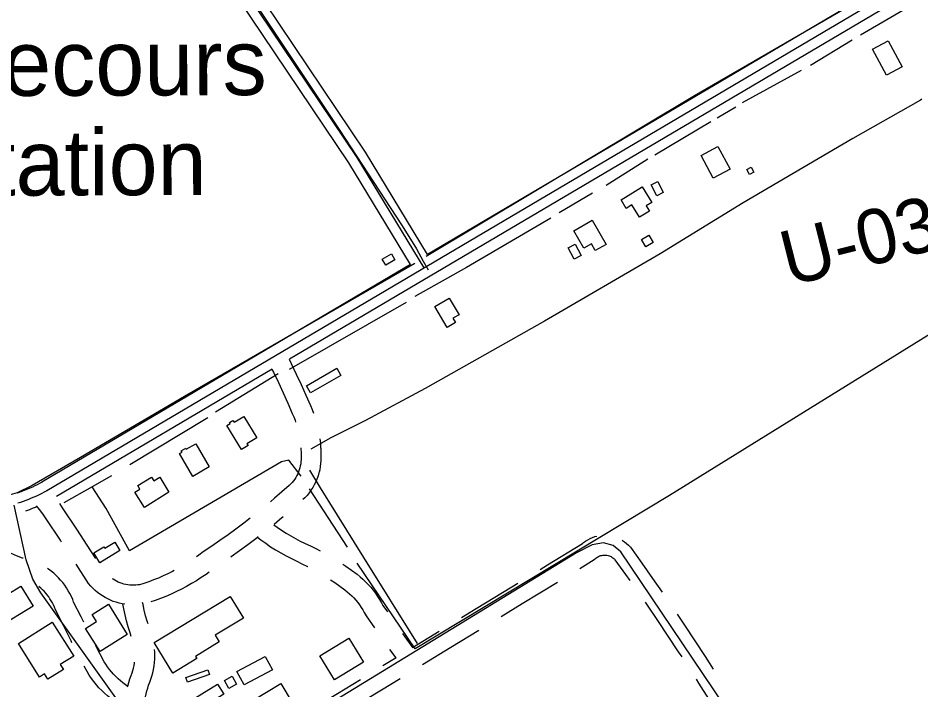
# Model space of a CAD drawing. Extents: x 3424494 to 3462436, y 522220 to 547718.
# Drawn here: x 3435801 to 3437171, y 542993 to 544013 of the extents above; entities that cross this region are included whole.
import ezdxf

# ---------------------------------------------------------------- set-up
doc = ezdxf.new("R2010")
doc.units = 0
for name, color, linetype in [('V-BLDG-IDEN', 7, 'Continuous'), ('V-BLDG-OTLN', 7, 'Continuous'), ('V-DTCH-CNTR', 7, 'Continuous'), ('V-RIVR-RANG-IDEN', 7, 'Continuous'), ('V-ROAD-CNTR', 7, 'Continuous'), ('V-TOPO-SHOR', 7, 'Continuous')]:
    doc.layers.add(name, color=color, linetype=linetype)

msp = doc.modelspace()

# ---------------------------------------------------------------- linework, layer by layer
at = {"layer": 'V-BLDG-OTLN'}
for points in [[(3437121.1, 543978.9), (3437142.3, 543939.2), (3437118.5, 543926.5), (3437097.3, 543966.1)], [(3436862.8, 543818.3), (3436881.3, 543783.9), (3436855.7, 543770.1), (3436837.2, 543804.5)], [(3436913.5, 543786.8), (3436917.5, 543779.3), (3436910.8, 543775.7), (3436906.7, 543783.1)], [(3436771.4, 543765.2), (3436779.9, 543748.5), (3436769.9, 543743.4), (3436761.4, 543760.1)], [(3436715.9, 543737.1), (3436748, 543756.8), (3436762.5, 543733.3), (3436753.9, 543727.9), (3436758.8, 543719.9), (3436743.9, 543710.7), (3436732.3, 543729.6), (3436723.8, 543724.3)], [(3436644.2, 543690.3), (3436672.1, 543706.4), (3436693.4, 543669.7), (3436676.7, 543660.1), (3436670.8, 543670.3), (3436659.5, 543663.8)], [(3436758.1, 543683.7), (3436764.7, 543672.3), (3436753.6, 543665.8), (3436746.9, 543677.2)], [(3436646, 543670.1), (3436655.1, 543653), (3436644.5, 543647.3), (3436635.3, 543664.4)], [(3436353.3, 543647.3), (3436367.4, 543655.3), (3436372.7, 543646), (3436358.6, 543637.9)], [(3436451.9, 543543.6), (3436433.4, 543575.3), (3436455.1, 543588), (3436469.9, 543562.8), (3436460.7, 543557.4), (3436464.5, 543550.9)], [(3436238.6, 543455.1), (3436284.2, 543481.5), (3436290.4, 543470.8), (3436244.7, 543444.4)], [(3436143.1, 543408.4), (3436162.9, 543376), (3436148, 543367), (3436149.8, 543364.1), (3436140, 543358), (3436117.7, 543394.6), (3436122.6, 543397.7), (3436121.6, 543399.3), (3436126.7, 543402.5), (3436128.5, 543399.5)], [(3436070.4, 543366.9), (3436090.8, 543331.7), (3436066, 543317.4), (3436045.9, 543352), (3436049.6, 543354.1), (3436048.4, 543356), (3436055.2, 543360), (3436056, 543358.6)], [(3436029.7, 543293.3), (3435992.3, 543270.1), (3435977.9, 543293.5), (3435985.6, 543298.2), (3435982.4, 543303.4), (3436003.4, 543316.4), (3436006.9, 543310.7), (3436015.6, 543316.1)], [(3435955.2, 543204.9), (3435924.5, 543186.3), (3435915.5, 543201.2), (3435930.8, 543210.5), (3435932.1, 543208.4), (3435947.6, 543217.5)], [(3435751.5, 543118.3), (3435805, 543150.8), (3435823.4, 543120.6), (3435769.9, 543088)], [(3436007.4, 543065), (3436122.7, 543135.1), (3436142.7, 543102.4), (3436099.6, 543076.2), (3436105.8, 543066), (3436069.7, 543044), (3436071.8, 543040.7), (3436035.6, 543018.7)], [(3435937.8, 543123.3), (3435966.4, 543077.6), (3435925, 543051.7), (3435903.1, 543086.5), (3435919.7, 543096.9), (3435912.9, 543107.7)], [(3435801.2, 543063.9), (3435852.6, 543096.3), (3435885.2, 543044.5), (3435864.7, 543031.7), (3435869.4, 543024.2), (3435846, 543009.5), (3435841, 543017.5), (3435833.4, 543012.8)], [(3436258.7, 543045), (3436302.6, 543071.7), (3436324.8, 543035.3), (3436280.8, 543008.5)], [(3436132.9, 543021.3), (3436175.8, 543044.1), (3436186.7, 543023.6), (3436143.8, 543000.8)], [(3436091.3, 543016.6), (3436057.7, 543005.1), (3436055.3, 543012.2), (3436088.9, 543023.7)], [(3436125.5, 543014.1), (3436132.3, 543002.2), (3436120.5, 542995.5), (3436113.7, 543007.4)], [(3436112.8, 542986.9), (3436041.2, 542943), (3436031.9, 542958.1), (3436103.5, 543002)], [(3436216.8, 542974.3), (3436151.2, 542934.8), (3436134, 542963.4), (3436199.6, 543002.9)]]:
    msp.add_lwpolyline(points, close=True, dxfattribs=at)
at = {"layer": 'V-DTCH-CNTR'}
for points in [[(3435821.4, 544520.3), (3435865.9, 544457.8), (3435940.2, 544355.6), (3436059, 544186.4), (3436168.5, 544023.4), (3436288, 543844.1), (3436383.6, 543697.6), (3436405.1, 543662.9), (3436415.5, 543644.2), (3436423.2, 543630.8)], [(3437172.5, 543890.1), (3437170.2, 543888.7), (3437067.5, 543830.4), (3436901, 543732.6), (3436775.1, 543655.5), (3436599.6, 543553.3), (3436418.3, 543450.6), (3436327.7, 543402.2)], [(3436327.7, 543402.2), (3436275.4, 543375.8), (3436245, 543358.8)], [(3436242.9, 543327.1), (3436259, 543299.8), (3436324.8, 543194.1), (3436406.6, 543063.8)]]:
    msp.add_lwpolyline(points, dxfattribs=at)
at = {"layer": 'V-ROAD-CNTR'}
msp.add_line((3436364.2, 543054.8), (3436373.8, 543042), dxfattribs=at)
for points in [[(3436415.6, 543636.2), (3436417, 543633.8), (3436315.4, 543801.6), (3436054.2, 544190.3), (3435937.6, 544365.9), (3435869, 544445.9), (3435809.9, 544529.3), (3435762.5, 544608.1), (3435728.7, 544671.1), (3435620.8, 544982.1), (3435510.5, 545245.7), (3435424.6, 545473.4)], [(3436422.2, 543654.3), (3436328.1, 543809.7), (3436066.7, 544198.6), (3435949.6, 544375), (3435880.9, 544455.1), (3435822.5, 544537.5), (3435775.6, 544615.5), (3435742.5, 544677.1), (3435634.8, 544987.5), (3435524.5, 545251.2), (3435438.7, 545478.5)], [(3436396.3, 543639), (3436302.8, 543793.5), (3436041.8, 544181.9), (3435925.6, 544356.9), (3435857.2, 544436.6), (3435797.4, 544521), (3435749.5, 544600.7), (3435714.9, 544665), (3435606.8, 544976.7), (3435496.6, 545240.1), (3435410.5, 545468.2)], [(3437869.1, 544485.1), (3437221.6, 544109), (3435844.3, 543295.5)], [(3437825.1, 544442.3), (3437229.2, 544096.1), (3436212.4, 543495.5)], [(3437084.3, 544045.3), (3436422.2, 543654.3)], [(3436396.3, 543639), (3435836.7, 543308.5)], [(3436211.9, 543495.2), (3436215.2, 543488.6), (3436222.8, 543472.8), (3436230.2, 543456.9), (3436237.4, 543440.9), (3436244.3, 543424.8), (3436246.8, 543419), (3436249, 543413.3)], [(3436186.1, 543480), (3435858.8, 543286.7)], [(3436186, 543479.9), (3436188.3, 543475.4), (3436195.7, 543460), (3436202.9, 543444.4), (3436209.9, 543428.8), (3436216.8, 543413), (3436219, 543407.7), (3436221, 543402.6), (3436221.9, 543399.9)], [(3436258.6, 543374.5), (3436259.4, 543368), (3436259.9, 543361.4), (3436260, 543359.5), (3436260.2, 543354.9), (3436260.3, 543348.3), (3436260.1, 543341.7), (3436259.8, 543337.1), (3436259.3, 543332.2), (3436258.4, 543327.4), (3436257.6, 543323.7), (3436257.3, 543322.7), (3436255.9, 543318), (3436254.3, 543313.4), (3436252.4, 543309), (3436250.2, 543304.6), (3436247.8, 543300.4), (3436245.2, 543296.3), (3436242.3, 543292.3), (3436239.2, 543288.6), (3436235.9, 543285), (3436233, 543282.2)], [(3436229.9, 543360.8), (3436230, 543359.6), (3436230, 543358.2), (3436230.2, 543354), (3436230.3, 543348.5), (3436230.1, 543343), (3436229.9, 543339.7), (3436229.6, 543336.5), (3436229, 543333.4), (3436228.3, 543330.6), (3436228.3, 543330.4), (3436227.4, 543327.4), (3436226.3, 543324.4), (3436225.1, 543321.5), (3436223.7, 543318.7), (3436222.2, 543315.9), (3436220.5, 543313.3), (3436218.6, 543310.7), (3436216.6, 543308.3), (3436214.5, 543306), (3436212.1, 543303.7), (3436201.1, 543293.9), (3436189.8, 543284.1), (3436183.6, 543278.9)], [(3435837.1, 543308.7), (3435833.4, 543306.7), (3435829.8, 543304.8), (3435826.1, 543303), (3435822.4, 543301.2), (3435818.7, 543299.5), (3435814.9, 543297.9), (3435811.1, 543296.3), (3435807.3, 543294.8), (3435803.5, 543293.4), (3435799.6, 543292.1)], [(3435844.3, 543295.5), (3435840.5, 543293.4), (3435836.6, 543291.4), (3435832.7, 543289.5), (3435828.7, 543287.6), (3435824.8, 543285.8), (3435820.7, 543284.1), (3435816.7, 543282.4), (3435812.6, 543280.8), (3435808.5, 543279.3), (3435804.4, 543277.9), (3435800.3, 543276.5)], [(3437310.2, 542319.9), (3436715.7, 543202.9), (3436703.6, 543212.4), (3436689.4, 543216.7), (3436671.7, 543213.3), (3436648.2, 543201.1), (3436093.1, 542861.6), (3436083.9, 542856.7), (3436073.4, 542853.7), (3436051, 542854.7), (3436027.3, 542871.4), (3435835.4, 543140.8), (3435823.1, 543161.6), (3435812.9, 543190.5), (3435794.8, 543273.5)], [(3435829.8, 543271.6), (3435826.6, 543270.2), (3435822.3, 543268.5), (3435817.9, 543266.8), (3435812, 543264.6)], [(3435866.7, 543217.7), (3435864.8, 543220.6), (3435843.4, 543252.9), (3435839.4, 543258.8), (3435835.3, 543264.4), (3435831.1, 543269.8), (3435828.6, 543272.8)], [(3435918.9, 543192.7), (3435911.2, 543204.6), (3435889.8, 543237.1), (3435868.3, 543269.5), (3435864, 543276), (3435863.8, 543276.2)], [(3436152.7, 543253.8), (3436143.3, 543246.5), (3436131.3, 543237.5), (3436119.3, 543228.7), (3436107.1, 543220), (3436094.7, 543211.6), (3436081.8, 543202.9), (3436075, 543197.8), (3436071.6, 543195.3)], [(3436202.9, 543255.9), (3436197.5, 543251.4), (3436189.1, 543244.4)], [(3435808.5, 543193), (3435807.2, 543193.4), (3435800.9, 543195.8), (3435794.5, 543198.3), (3435788.3, 543201.1), (3435782.2, 543204.1), (3435776.2, 543207.3), (3435770.9, 543210.3), (3435769.1, 543211.7), (3435766.9, 543213.6), (3435764.8, 543215.6), (3435762.8, 543217.7), (3435761, 543219.9), (3435759.3, 543222.2), (3435757.7, 543224.7), (3435756.2, 543227.2), (3435755, 543229.8), (3435753.8, 543232.4), (3435752.8, 543235.1), (3435752, 543237.9), (3435751.3, 543240.7), (3435750.7, 543244)], [(3436188.6, 543244), (3436193.7, 543240.4), (3436200.5, 543235.8), (3436207.4, 543231.3), (3436214.5, 543227.1), (3436221.7, 543223), (3436229, 543219.2), (3436236.4, 543215.6), (3436244.3, 543211.9), (3436253.6, 543207.3), (3436259.3, 543204.3)], [(3436165.2, 543225.5), (3436161.5, 543222.6), (3436149.2, 543213.4), (3436136.8, 543204.3), (3436124.2, 543195.4), (3436123.6, 543195)], [(3436164.3, 543224.8), (3436169.1, 543221.1), (3436176.5, 543215.8), (3436184, 543210.7), (3436191.6, 543205.8), (3436199.4, 543201.2), (3436207.3, 543196.7), (3436215.4, 543192.5), (3436223.5, 543188.5), (3436231.4, 543184.9), (3436239.9, 543180.6), (3436240.2, 543180.5)], [(3436593.2, 543176.2), (3436604.2, 543182.9), (3436657.3, 543215.4), (3436658.8, 543216.8), (3436662, 543219.1), (3436665.3, 543221.2), (3436668.8, 543223), (3436672.4, 543224.6), (3436676.2, 543225.9), (3436679.2, 543226.6)], [(3436717.7, 543220.4), (3436717.8, 543220.3), (3436721.1, 543218.1), (3436724.1, 543215.7), (3436727, 543213), (3436729.9, 543209.8), (3436747.1, 543185.9), (3436763.6, 543162.5), (3436778.3, 543141.4)], [(3436653.4, 543177.8), (3436675, 543191.1), (3436677.6, 543193.3), (3436679, 543194.3), (3436680.3, 543195.2), (3436681.8, 543195.9), (3436683.3, 543196.6), (3436684.8, 543197.1), (3436686.4, 543197.5), (3436688, 543197.8), (3436689.6, 543198), (3436691.2, 543198), (3436692.8, 543197.9), (3436694.4, 543197.7), (3436696, 543197.4), (3436697.6, 543196.9), (3436699.1, 543196.3), (3436700.6, 543195.6), (3436702, 543194.8), (3436703.3, 543193.9), (3436704.6, 543192.9), (3436705.8, 543191.8), (3436706.6, 543190.9), (3436722.7, 543168.5), (3436729.3, 543159.1)], [(3435962.7, 543123.2), (3435958.5, 543123.9), (3435954, 543124.9), (3435949.6, 543126.2), (3435945.2, 543127.7), (3435940.9, 543129.4), (3435936.7, 543131.4), (3435932.6, 543133.5), (3435928.6, 543135.9), (3435924.8, 543138.5), (3435921.1, 543141.3), (3435917.6, 543144.3), (3435914.2, 543147.5), (3435911, 543150.9), (3435907.6, 543154.9), (3435888.6, 543184.2)], [(3436293.7, 543183.9), (3436298.1, 543180.9), (3436306.6, 543175), (3436315.1, 543168.8), (3436319.6, 543165.1), (3436323.9, 543161.4), (3436328.1, 543157.4), (3436332.1, 543153.3), (3436335.9, 543149), (3436339.6, 543144.6), (3436343.1, 543140), (3436346.3, 543135.3), (3436349.4, 543130.4), (3436352.3, 543125.5), (3436354.5, 543121.5), (3436361.2, 543111.8)], [(3435900.3, 543096.1), (3435896.2, 543104.3), (3435885, 543126.7), (3435883.6, 543130.4), (3435881.6, 543134.9), (3435879.3, 543139.4), (3435876.9, 543143.8), (3435874.3, 543148), (3435871.5, 543152.1), (3435868.5, 543156.1), (3435865.3, 543159.9), (3435861.9, 543163.6), (3435858.4, 543167.1), (3435854.7, 543170.5), (3435850.8, 543173.7), (3435846.8, 543176.7), (3435845.2, 543177.8)], [(3436037.6, 543174.3), (3436035, 543172.9), (3436028, 543169.5), (3436020.8, 543166.2), (3436013.6, 543163.1), (3436006.3, 543160.2), (3435998.9, 543157.5), (3435991.5, 543155), (3435984.8, 543153), (3435982.4, 543152.7), (3435979.4, 543152.4), (3435976.4, 543152.2), (3435973.4, 543152.3), (3435973.1, 543152.3), (3435970.4, 543152.4), (3435967.4, 543152.8), (3435964.4, 543153.3), (3435961.4, 543154), (3435958.5, 543154.8), (3435955.6, 543155.8), (3435952.8, 543156.9), (3435950.1, 543158.2), (3435947.4, 543159.6), (3435944.8, 543161.2), (3435943.8, 543161.9)], [(3436090.8, 543172.1), (3436085.9, 543168.6), (3436078.7, 543163.7), (3436071.4, 543159), (3436063.9, 543154.6), (3436056.4, 543150.3), (3436048.7, 543146.2), (3436040.9, 543142.4), (3436033, 543138.8), (3436025, 543135.3), (3436017, 543132.2), (3436008.8, 543129.2), (3436002.1, 543127)], [(3436274.8, 543160.4), (3436281.3, 543156.1), (3436289.2, 543150.6), (3436296.8, 543145), (3436300.3, 543142.2), (3436303.7, 543139.2), (3436307, 543136.1), (3436310.1, 543132.8), (3436313.2, 543129.4), (3436316.1, 543125.9), (3436318.8, 543122.3), (3436321.4, 543118.6), (3436323.9, 543114.8), (3436326.1, 543110.9), (3436328.8, 543105.8), (3436341.4, 543087.7)], [(3436473.8, 543103.1), (3436496.1, 543116.8), (3436550.2, 543149.8), (3436559.1, 543155.3)], [(3436534, 543104.8), (3436565.8, 543124.2), (3436619.3, 543156.9)], [(3435882.5, 543064.9), (3435881.1, 543067.6), (3435869.4, 543090.8), (3435857.5, 543114.6), (3435855.8, 543118.9), (3435854.4, 543122.2), (3435852.8, 543125.4), (3435851, 543128.6), (3435849.1, 543131.6), (3435847.1, 543134.6), (3435844.9, 543137.5), (3435842.7, 543140.2), (3435840.2, 543142.9), (3435837.7, 543145.4), (3435835, 543147.8), (3435832.3, 543150.1), (3435832.1, 543150.2)], [(3435972.5, 543074.5), (3435970.6, 543080), (3435967.9, 543089), (3435965.4, 543098.1), (3435963, 543107.2), (3435961, 543116.4), (3435959.5, 543123.7)], [(3435997.9, 543093.5), (3435996.7, 543097.5), (3435994.3, 543105.8), (3435992.2, 543114.2), (3435990.3, 543122.7), (3435989.6, 543126.1)], [(3436752.2, 543126.3), (3436755.2, 543122), (3436771.2, 543098.6), (3436787, 543075), (3436802.7, 543051.3), (3436807.9, 543043.3)], [(3436800.8, 543108.4), (3436812, 543091.7), (3436827.8, 543067.8), (3436843.4, 543043.8), (3436855.6, 543024.7)], [(3436383.9, 543078.9), (3436387.6, 543073.6), (3436399.5, 543057.7)], [(3436399.5, 543057.7), (3436439.7, 543082.3)], [(3436414.5, 543031.7), (3436457.6, 543058.1), (3436499.8, 543083.9)], [(3435967, 542998.6), (3435963.5, 543000.9), (3435959.7, 543003.8), (3435956, 543006.9), (3435952.4, 543010.1), (3435948.9, 543013.4), (3435945.6, 543016.9), (3435942.4, 543020.5), (3435939.3, 543024.3), (3435936.5, 543028.1), (3435933.7, 543032.1), (3435931.3, 543036), (3435919.6, 543058.3), (3435918.5, 543060.5)], [(3435993.3, 542956.8), (3435993, 542960.2), (3435992.9, 542964.7), (3435992.9, 542969.2), (3435993.2, 542973.7), (3435993.2, 542973.7), (3435993.6, 542978.2), (3435994.3, 542982.7), (3435995.1, 542987.2), (3435996.1, 542991.6), (3435997.4, 542995.9), (3435998.8, 543000.2), (3436000.5, 543004.8), (3436002.2, 543009.3), (3436003.8, 543014.3), (3436005.1, 543019.3), (3436006.2, 543024.4), (3436007.1, 543029.6), (3436007.7, 543034.8), (3436008.1, 543040), (3436008.2, 543045.2), (3436008, 543050.4), (3436007.7, 543054.8)], [(3435966.8, 542998), (3435967.1, 542999), (3435968.6, 543004.6), (3435970.5, 543010.1), (3435972.4, 543015.3), (3435973.8, 543019.2), (3435975, 543022.7), (3435976, 543026.4), (3435976.8, 543030.1), (3435977.4, 543033.8), (3435977.5, 543035.3)], [(3436354.4, 543030.1), (3436374.5, 543042.4)], [(3435962.9, 542966.1), (3435961.3, 542966.9), (3435956.1, 542969.9), (3435951, 542973.2), (3435946, 542976.6), (3435941.2, 542980.2), (3435936.5, 542984), (3435932, 542988.1), (3435927.6, 542992.3), (3435923.4, 542996.6), (3435919.5, 543001.2), (3435915.6, 543005.9), (3435912, 543010.7), (3435908.6, 543015.7), (3435905.3, 543021.1), (3435900.9, 543029.4)], [(3436234.7, 542957.4), (3436285.3, 542988), (3436320.2, 543009.2)], [(3436295, 542958.8), (3436300.9, 542962.3), (3436352.3, 542993.6), (3436380.4, 543010.8)], [(3436829.6, 543009.6), (3436833.4, 543003.6), (3436848.5, 542979.6), (3436863.5, 542955.5), (3436878.5, 542930.8), (3436882.6, 542924.9)]]:
    msp.add_lwpolyline(points, dxfattribs=at)
at = {"layer": 'V-TOPO-SHOR'}
for p, q in [((3437204.9, 544060.7), (3437079.1, 543987.5)), ((3437066.5, 543979.7), (3437003.4, 543941.2)), ((3436989.2, 543933.4), (3436899.4, 543884.4)), ((3436889.9, 543878.1), (3436861.8, 543861.2)), ((3436852.2, 543855.8), (3436767.3, 543805.3)), ((3436756.3, 543799), (3436693, 543758.9)), ((3436672.5, 543747.2), (3436621.8, 543717.4)), ((3436389.7, 543581.3), (3436212.3, 543479.9)), ((3436195.3, 543472.9), (3436100.4, 543414.7)), ((3436088.7, 543406.2), (3435970.2, 543334.7)), ((3435934.4, 543268.8), (3435913, 543301.3)), ((3436300.4, 543209.7), (3436242.8, 543298.3))]:
    msp.add_line(p, q, dxfattribs=at)
for points in [[(3437084.5, 544044.3), (3436827.2, 543895.1), (3436420.2, 543651.3)], [(3436609.2, 543709.4), (3436481.1, 543634.7), (3436402.8, 543590.6)], [(3436402.6, 543640.5), (3436053.1, 543438.7), (3435895.2, 543346.2), (3435822.2, 543303.8), (3435799.4, 543292.6), (3435781.8, 543287.5)], [(3437327.7, 543622), (3436789.2, 543288.5), (3436403.4, 543055.7), (3436315.1, 543185.7)], [(3436230.4, 543317.9), (3436211.7, 543342), (3436200.7, 543339.3), (3435970, 543204.5), (3435934.4, 543268.8)], [(3435942.5, 543318), (3435913, 543301.3), (3435870.2, 543277.1)]]:
    msp.add_lwpolyline(points, dxfattribs=at)

# ---------------------------------------------------------------- texts
at = {"layer": 'V-BLDG-IDEN'}
for s, p in [('Bon Secours', (3435412.5, 543893.5)), ('Plantation', (3435492.2, 543742.4))]:
    msp.add_text(s, height=100, rotation=0.2224, dxfattribs=at).set_placement(p)
at = {"layer": 'V-RIVR-RANG-IDEN'}
msp.add_text('U-030', height=83, rotation=14.1073, dxfattribs=at).set_placement((3436970.3, 543605.9))

doc.saveas('drawing.dxf')
